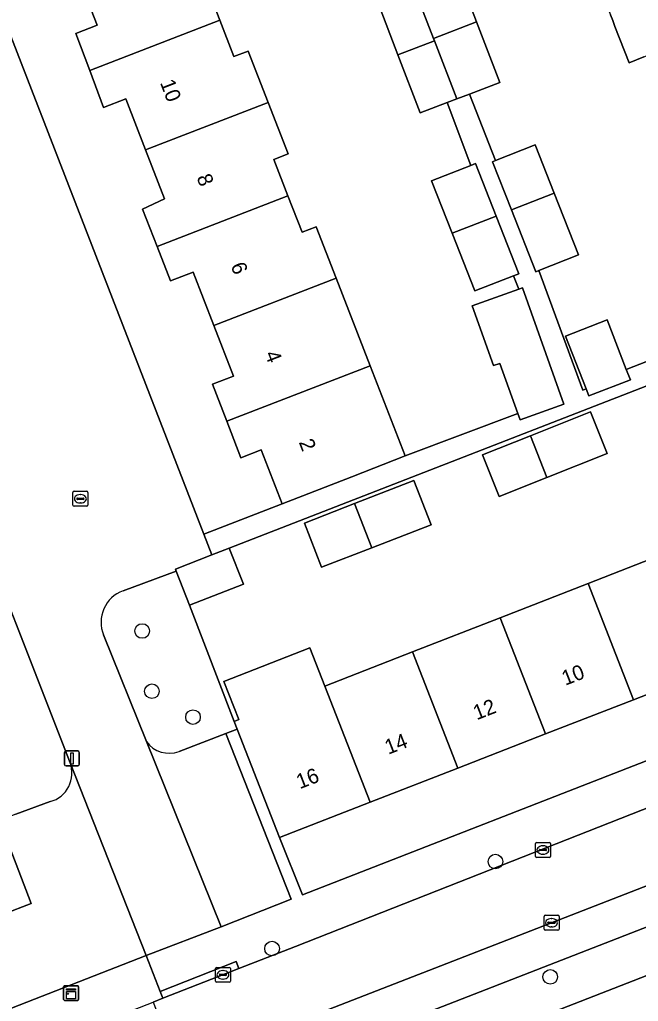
# Model space of a CAD drawing. Extents: x 159680 to 160786, y 387323 to 388340.
# Drawn here: x 160207.9 to 160249.3, y 387538.8 to 387604.5 of the extents above; entities that cross this region are included whole.
import ezdxf

# ---------------------------------------------------------------- set-up
doc = ezdxf.new("R2010")
doc.units = 0
for name, color, linetype in [('IMGEO_Boom', 7, 'Continuous'), ('IMGEO_Erf', 7, 'Continuous'), ('IMGEO_Groenvoorziening', 7, 'Continuous'), ('IMGEO_Kast', 7, 'Continuous'), ('IMGEO_Kolk', 7, 'Continuous'), ('IMGEO_Lichtmast', 7, 'Continuous'), ('IMGEO_Pand', 7, 'Continuous'), ('IMGEO_Pand_nummerreeks', 7, 'Continuous'), ('IMGEO_Parkeervlak_open', 7, 'Continuous'), ('IMGEO_Rijbaan_lokaal_open', 7, 'Continuous'), ('IMGEO_Voetpad_open', 7, 'Continuous')]:
    doc.layers.add(name, color=color, linetype=linetype)

msp = doc.modelspace()

# ---------------------------------------------------------------- linework, layer by layer
at = {"layer": 'IMGEO_Boom'}
for centre in [(160216.098, 387563.567), (160216.751, 387559.535), (160219.498, 387557.799), (160239.725, 387548.138), (160224.786, 387542.31), (160243.394, 387540.419)]:
    msp.add_circle(centre, 0.489, dxfattribs=at)
at = {"layer": 'IMGEO_Erf'}
for points in [[(160216.329, 387595.766), (160215, 387599.184), (160213.521, 387598.61), (160212.588, 387601.074), (160211.65, 387603.553), (160213.099, 387604.113), (160211.764, 387607.509), (160210.423, 387610.923), (160208.954, 387610.356), (160208.007, 387612.811), (160207.059, 387615.266), (160208.52, 387615.83), (160207.199, 387619.254), (160205.866, 387622.709), (160204.401, 387622.144), (160203.467, 387624.565), (160202.492, 387627.09), (160204.002, 387627.673), (160202.645, 387631.187), (160198.867, 387629.676)], [(160197.996, 387627.397), (160220.212, 387570.053), (160225.454, 387572.084), (160224.056, 387575.684), (160222.707, 387575.16), (160221.759, 387577.602), (160220.796, 387580.083), (160222.204, 387580.629), (160220.888, 387584.019), (160219.502, 387587.588), (160217.989, 387587.001), (160217.093, 387589.307), (160216.128, 387591.792), (160217.602, 387592.494), (160216.329, 387595.766)], [(160211.277, 387554.753), (160188.988, 387612.056)], [(160237.207, 387607.629), (160238.465, 387604.346), (160240.022, 387600.28), (160237.988, 387599.501), (160239.734, 387595.053), (160242.39, 387596.096), (160243.658, 387592.87), (160245.283, 387588.732), (160242.627, 387587.689), (160245.567, 387579.681), (160245.795, 387579.765), (160244.415, 387583.298), (160247.19, 387584.382), (160248.481, 387581.076), (160255.596, 387583.852)], [(160220.355, 387606.865), (160221.294, 387604.441), (160222.234, 387602.012), (160223.191, 387602.383), (160224.526, 387598.936), (160225.854, 387595.504), (160224.898, 387595.134), (160225.843, 387592.691), (160226.789, 387590.249), (160227.745, 387590.619), (160229.074, 387587.185), (160231.348, 387581.31), (160233.683, 387575.279), (160241.225, 387578.134), (160240.03, 387581.476), (160239.607, 387581.325), (160238.174, 387585.333), (160241.282, 387586.444), (160240.933, 387587.339), (160238.352, 387586.325), (160236.836, 387590.185), (160235.459, 387593.69), (160238.076, 387594.718), (160236.507, 387598.934), (160234.687, 387598.237), (160233.193, 387602.139), (160231.873, 387605.586)], [(160249.66, 387601.985), (160248.671, 387601.598), (160247.721, 387604.031), (160247.571, 387604.417), (160247.42, 387604.804)], [(160262.065, 387584.734), (160221.918, 387569.119), (160222.866, 387566.703), (160219.269, 387565.292), (160222.251, 387557.517), (160222.553, 387557.635), (160221.556, 387560.19), (160227.314, 387562.436), (160228.311, 387559.88), (160234.18, 387562.169), (160240.05, 387564.458), (160245.92, 387566.747), (160251.789, 387569.036)], [(160254.821, 387561.257), (160248.952, 387558.969), (160243.082, 387556.68), (160237.213, 387554.391), (160231.344, 387552.102), (160225.284, 387549.739), (160226.828, 387545.911), (160277.166, 387565.55)], [(160207.64, 387551.308), (160209.952, 387552.144)]]:
    msp.add_lwpolyline(points, dxfattribs=at)
for points in [[(160247.199, 387575.449), (160243.156, 387573.839), (160239.975, 387572.572), (160238.868, 387575.35), (160242.069, 387576.625), (160246.092, 387578.227)], [(160235.43, 387570.677), (160231.463, 387569.136), (160228.104, 387567.83), (160226.953, 387570.793), (160230.309, 387572.097), (160234.279, 387573.639)], [(160243.826, 387530.687), (160249.693, 387532.984), (160255.559, 387535.28), (160261.594, 387537.642), (160259.073, 387544.104), (160205.916, 387523.37), (160208.461, 387516.845), (160214.493, 387519.206), (160220.36, 387521.502), (160226.226, 387523.799), (160232.093, 387526.095), (160237.96, 387528.391)]]:
    msp.add_lwpolyline(points, close=True, dxfattribs=at)
msp.add_arc((160209.408, 387554.061), 1.993, 285.84022, 20.31162, dxfattribs=at)
at = {"layer": 'IMGEO_Groenvoorziening'}
for points in [[(160218.565, 387555.505), (160221.688, 387556.705), (160222.453, 387556.999), (160222.251, 387557.517), (160219.269, 387565.292), (160218.375, 387567.57), (160214.817, 387566.257)], [(160213.509, 387563.306), (160216.379, 387556.175)]]:
    msp.add_lwpolyline(points, dxfattribs=at)
for centre, radius, start, end in [((160215.598, 387564.145), 2.252, 110.30451, 201.88585), ((160217.906, 387557.255), 1.87, 215.2827, 290.63712)]:
    msp.add_arc(centre, radius, start, end, dxfattribs=at)
at = {"layer": 'IMGEO_Kast'}
for p, q in [((160210.847, 387538.902), (160210.847, 387539.743)), ((160210.847, 387539.743), (160210.847, 387538.902)), ((160210.922, 387539.827), (160211.763, 387539.827)), ((160211.763, 387539.827), (160210.922, 387539.827)), ((160211.847, 387539.752), (160211.847, 387538.911)), ((160211.847, 387538.911), (160211.847, 387539.752)), ((160211.772, 387538.827), (160210.931, 387538.827)), ((160210.931, 387538.827), (160211.772, 387538.827))]:
    msp.add_line(p, q, dxfattribs=at)
for points in [[(160211.042, 387539.617), (160211.642, 387539.617), (160211.642, 387539.532), (160211.042, 387539.532), (160211.042, 387539.617)], [(160211.042, 387539.442), (160211.642, 387539.442), (160211.642, 387538.953), (160211.042, 387538.953), (160211.042, 387539.442)]]:
    msp.add_lwpolyline(points, dxfattribs=at)
msp.add_circle((160211.126, 387539.291), 0.0377, dxfattribs=at)
for centre, start, end in [((160210.925, 387539.749), 92.4484, 184.28452), ((160210.925, 387539.749), 92.4484, 184.28452), ((160211.769, 387539.749), 2.4484, 94.28452), ((160211.769, 387539.749), 2.4484, 94.28452), ((160210.925, 387538.905), 182.4484, 274.28452), ((160210.925, 387538.905), 182.4484, 274.28452), ((160211.769, 387538.905), 272.4484, 4.28452), ((160211.769, 387538.905), 272.4484, 4.28452)]:
    msp.add_arc(centre, 0.0779, start, end, dxfattribs=at)
at = {"layer": 'IMGEO_Kolk'}
for p, q in [((160211.465, 387571.99), (160211.465, 387572.842)), ((160211.54, 387572.916), (160212.392, 387572.916)), ((160211.953, 387572.696), (160211.978, 387572.696)), ((160212.466, 387572.842), (160212.466, 387571.99)), ((160211.724, 387572.41), (160211.724, 387572.422)), ((160212.162, 387572.373), (160211.764, 387572.373)), ((160211.767, 387572.459), (160212.165, 387572.459)), ((160211.976, 387572.136), (160211.951, 387572.136)), ((160212.208, 387572.422), (160212.208, 387572.41)), ((160212.392, 387571.916), (160211.54, 387571.916)), ((160242.406, 387548.483), (160242.406, 387549.335)), ((160242.481, 387549.409), (160243.333, 387549.409)), ((160242.708, 387548.952), (160243.106, 387548.952)), ((160242.894, 387549.189), (160242.919, 387549.189)), ((160243.407, 387549.335), (160243.407, 387548.483)), ((160243.333, 387548.409), (160242.481, 387548.409)), ((160242.665, 387548.903), (160242.665, 387548.915)), ((160243.103, 387548.866), (160242.705, 387548.866)), ((160242.917, 387548.629), (160242.892, 387548.629)), ((160243.149, 387548.915), (160243.149, 387548.903)), ((160242.978, 387543.615), (160242.978, 387544.467)), ((160243.053, 387544.541), (160243.905, 387544.541)), ((160243.979, 387544.467), (160243.979, 387543.615)), ((160243.237, 387544.035), (160243.237, 387544.047)), ((160243.675, 387543.998), (160243.277, 387543.998)), ((160243.28, 387544.084), (160243.678, 387544.084)), ((160243.489, 387543.761), (160243.464, 387543.761)), ((160243.466, 387544.321), (160243.491, 387544.321)), ((160243.721, 387544.047), (160243.721, 387544.035)), ((160243.905, 387543.541), (160243.053, 387543.541)), ((160221.076, 387541.054), (160221.928, 387541.054)), ((160221.001, 387540.128), (160221.001, 387540.98)), ((160221.26, 387540.548), (160221.26, 387540.56)), ((160221.698, 387540.511), (160221.3, 387540.511)), ((160221.303, 387540.597), (160221.701, 387540.597)), ((160221.489, 387540.834), (160221.514, 387540.834)), ((160221.744, 387540.56), (160221.744, 387540.548)), ((160222.002, 387540.98), (160222.002, 387540.128)), ((160221.928, 387540.054), (160221.076, 387540.054)), ((160221.512, 387540.274), (160221.487, 387540.274))]:
    msp.add_line(p, q, dxfattribs=at)
for points in [[(160211.465, 387571.99), (160211.465, 387572.842)], [(160211.54, 387572.916), (160212.392, 387572.916)], [(160212.466, 387572.842), (160212.466, 387571.99)], [(160212.392, 387571.916), (160211.54, 387571.916)], [(160242.406, 387548.483), (160242.406, 387549.335)], [(160242.481, 387549.409), (160243.333, 387549.409)], [(160243.407, 387549.335), (160243.407, 387548.483)], [(160243.333, 387548.409), (160242.481, 387548.409)], [(160242.978, 387543.615), (160242.978, 387544.467)], [(160243.053, 387544.541), (160243.905, 387544.541)], [(160243.979, 387544.467), (160243.979, 387543.615)], [(160243.905, 387543.541), (160243.053, 387543.541)], [(160221.076, 387541.054), (160221.928, 387541.054)], [(160221.001, 387540.128), (160221.001, 387540.98)], [(160222.002, 387540.98), (160222.002, 387540.128)], [(160221.928, 387540.054), (160221.076, 387540.054)]]:
    msp.add_lwpolyline(points, dxfattribs=at)
for centre, radius, start, end in [((160211.542, 387572.84), 0.0765, 91.55205, 178.44795), ((160211.542, 387572.84), 0.0765, 91.55205, 178.44795), ((160212.39, 387572.84), 0.0765, 1.55205, 88.44795), ((160212.39, 387572.84), 0.0765, 1.55205, 88.44795), ((160211.542, 387571.992), 0.0765, 181.55205, 268.44795), ((160211.542, 387571.992), 0.0765, 181.55205, 268.44795), ((160211.764, 387572.419), 0.0403, 85.87752, 175.75265), ((160211.761, 387572.409), 0.0366, 178.93798, 274.71019), ((160212.165, 387572.416), 0.043, 264.86636, 352.45326), ((160212.169, 387572.421), 0.0386, 1.73085, 96.63898), ((160212.39, 387571.992), 0.0765, 271.55205, 358.44795), ((160212.39, 387571.992), 0.0765, 271.55205, 358.44795), ((160242.483, 387549.333), 0.0765, 91.55205, 178.44795), ((160242.483, 387549.333), 0.0765, 91.55205, 178.44795), ((160242.705, 387548.912), 0.0403, 85.87752, 175.75265), ((160243.11, 387548.914), 0.0386, 1.73085, 96.63898), ((160243.331, 387549.333), 0.0765, 1.55205, 88.44795), ((160243.331, 387549.333), 0.0765, 1.55205, 88.44795), ((160242.483, 387548.485), 0.0765, 181.55205, 268.44795), ((160242.483, 387548.485), 0.0765, 181.55205, 268.44795), ((160242.702, 387548.902), 0.0366, 178.93798, 274.71019), ((160243.106, 387548.909), 0.043, 264.86636, 352.45326), ((160243.331, 387548.485), 0.0765, 271.55205, 358.44795), ((160243.331, 387548.485), 0.0765, 271.55205, 358.44795), ((160243.055, 387544.465), 0.0765, 91.55205, 178.44795), ((160243.055, 387544.465), 0.0765, 91.55205, 178.44795), ((160243.903, 387544.465), 0.0765, 1.55205, 88.44795), ((160243.903, 387544.465), 0.0765, 1.55205, 88.44795), ((160243.277, 387544.044), 0.0403, 85.87752, 175.75265), ((160243.274, 387544.034), 0.0366, 178.93798, 274.71019), ((160243.678, 387544.041), 0.043, 264.86636, 352.45326), ((160243.682, 387544.046), 0.0386, 1.73085, 96.63898), ((160243.055, 387543.617), 0.0765, 181.55205, 268.44795), ((160243.055, 387543.617), 0.0765, 181.55205, 268.44795), ((160243.903, 387543.617), 0.0765, 271.55205, 358.44795), ((160243.903, 387543.617), 0.0765, 271.55205, 358.44795), ((160221.078, 387540.978), 0.0765, 91.55205, 178.44795), ((160221.078, 387540.978), 0.0765, 91.55205, 178.44795), ((160221.926, 387540.978), 0.0765, 1.55205, 88.44795), ((160221.926, 387540.978), 0.0765, 1.55205, 88.44795), ((160221.3, 387540.557), 0.0403, 85.87752, 175.75265), ((160221.297, 387540.547), 0.0366, 178.93798, 274.71019), ((160221.701, 387540.554), 0.043, 264.86636, 352.45326), ((160221.705, 387540.559), 0.0386, 1.73085, 96.63898), ((160221.078, 387540.13), 0.0765, 181.55205, 268.44795), ((160221.078, 387540.13), 0.0765, 181.55205, 268.44795), ((160221.926, 387540.13), 0.0765, 271.55205, 358.44795), ((160221.926, 387540.13), 0.0765, 271.55205, 358.44795)]:
    msp.add_arc(centre, radius, start, end, dxfattribs=at)
for centre, major_axis, ratio, start_param, end_param in [((160211.952, 387572.416), (-0.387, 0.002), 0.722429, 4.712389, 7.853982), ((160211.977, 387572.416), (-0.39, 0.002), 0.717154, 1.570796, 4.712389), ((160242.893, 387548.909), (-0.387, 0.002), 0.722429, 4.712389, 7.853982), ((160242.918, 387548.909), (-0.39, 0.002), 0.717154, 1.570796, 4.712389), ((160243.465, 387544.041), (-0.387, 0.002), 0.722429, 4.712389, 7.853982), ((160243.49, 387544.041), (-0.39, 0.002), 0.717154, 1.570796, 4.712389), ((160221.488, 387540.554), (-0.387, 0.002), 0.722429, 4.712389, 7.853982), ((160221.513, 387540.554), (-0.39, 0.002), 0.717154, 1.570796, 4.712389)]:
    msp.add_ellipse(centre, major_axis=major_axis, ratio=ratio, start_param=start_param, end_param=end_param, dxfattribs=at)
at = {"layer": 'IMGEO_Lichtmast'}
for p, q in [((160211.004, 387555.535), (160211.794, 387555.535)), ((160211.794, 387555.535), (160211.004, 387555.535)), ((160210.904, 387554.635), (160210.904, 387555.435)), ((160210.904, 387555.435), (160210.904, 387554.635)), ((160211.894, 387555.435), (160211.894, 387554.635)), ((160211.894, 387554.635), (160211.894, 387555.435)), ((160211.794, 387554.535), (160211.004, 387554.535)), ((160211.004, 387554.535), (160211.794, 387554.535))]:
    msp.add_line(p, q, dxfattribs=at)
msp.add_lwpolyline([(160211.324, 387555.41), (160211.474, 387555.41), (160211.474, 387554.66), (160211.324, 387554.66), (160211.324, 387555.41)], dxfattribs=at)
for centre, start, end in [((160211.004, 387555.435), 90, 180), ((160211.004, 387555.435), 90, 180), ((160211.794, 387555.435), 0, 90), ((160211.794, 387555.435), 360, 90), ((160211.004, 387554.635), 180, 270), ((160211.004, 387554.635), 180, 270), ((160211.794, 387554.635), 270, 0), ((160211.794, 387554.635), 270, 0)]:
    msp.add_arc(centre, 0.1, start, end, dxfattribs=at)
at = {"layer": 'IMGEO_Pand'}
for points in [[(160219.977, 387610.686), (160211.764, 387607.509), (160213.099, 387604.113), (160211.65, 387603.553), (160212.588, 387601.074), (160221.294, 387604.441), (160220.355, 387606.865), (160221.312, 387607.236)], [(160257.333, 387607.717), (160255.894, 387607.155), (160254.525, 387610.655), (160247.769, 387608.011), (160247.364, 387607.852), (160246.38, 387607.467), (160247.333, 387605.026), (160247.42, 387604.804), (160247.571, 387604.417), (160247.721, 387604.031), (160248.671, 387601.598), (160249.66, 387601.985), (160250.077, 387602.148), (160258.259, 387605.351)], [(160237.207, 387607.629), (160234.938, 387606.76), (160234.313, 387606.52), (160235.588, 387603.22), (160238.465, 387604.346)], [(160234.313, 387606.52), (160233.542, 387606.225), (160231.873, 387605.586), (160233.193, 387602.139), (160235.648, 387603.067), (160235.588, 387603.22)], [(160221.294, 387604.441), (160212.588, 387601.074), (160213.521, 387598.61), (160215, 387599.184), (160216.329, 387595.766), (160224.526, 387598.936), (160223.191, 387602.383), (160222.234, 387602.012)], [(160238.465, 387604.346), (160235.588, 387603.22), (160235.648, 387603.067), (160237.149, 387599.18), (160237.988, 387599.501), (160240.022, 387600.28)], [(160235.648, 387603.067), (160233.193, 387602.139), (160234.687, 387598.237), (160236.507, 387598.934), (160237.149, 387599.18)], [(160224.526, 387598.936), (160216.329, 387595.766), (160217.602, 387592.494), (160216.128, 387591.792), (160217.093, 387589.307), (160225.843, 387592.691), (160224.898, 387595.134), (160225.854, 387595.504)], [(160242.39, 387596.096), (160239.734, 387595.053), (160239.532, 387594.974), (160240.798, 387591.75), (160243.658, 387592.87)], [(160238.076, 387594.718), (160235.459, 387593.69), (160236.836, 387590.185), (160239.782, 387591.326), (160238.4, 387594.845)], [(160225.843, 387592.691), (160217.093, 387589.307), (160217.989, 387587.001), (160219.502, 387587.588), (160220.888, 387584.019), (160229.074, 387587.185), (160227.745, 387590.619), (160226.789, 387590.249)], [(160243.658, 387592.87), (160240.798, 387591.75), (160242.424, 387587.609), (160242.627, 387587.689), (160245.283, 387588.732)], [(160239.782, 387591.326), (160236.836, 387590.185), (160238.352, 387586.325), (160240.933, 387587.339), (160241.293, 387587.48)], [(160231.348, 387581.31), (160229.074, 387587.185), (160220.888, 387584.019), (160222.204, 387580.629), (160220.796, 387580.083), (160221.759, 387577.602)], [(160241.282, 387586.444), (160238.174, 387585.333), (160239.607, 387581.325), (160240.03, 387581.476), (160241.225, 387578.134), (160241.381, 387577.698), (160244.311, 387578.745), (160241.528, 387586.532)], [(160247.19, 387584.382), (160244.415, 387583.298), (160245.795, 387579.765), (160245.978, 387579.296), (160248.753, 387580.38), (160248.481, 387581.076)], [(160221.759, 387577.602), (160222.707, 387575.16), (160224.056, 387575.684), (160225.454, 387572.084), (160230.116, 387573.894), (160233.683, 387575.279), (160231.348, 387581.31)], [(160242.069, 387576.625), (160243.156, 387573.839), (160247.199, 387575.449), (160246.092, 387578.227)], [(160243.156, 387573.839), (160242.069, 387576.625), (160238.868, 387575.35), (160239.975, 387572.572)], [(160230.309, 387572.097), (160231.463, 387569.136), (160235.43, 387570.677), (160234.279, 387573.639)], [(160231.463, 387569.136), (160230.309, 387572.097), (160226.953, 387570.793), (160228.104, 387567.83)], [(160218.321, 387567.708), (160218.375, 387567.57), (160219.269, 387565.292), (160222.866, 387566.703), (160221.918, 387569.119), (160220.751, 387568.661)], [(160251.789, 387569.036), (160245.92, 387566.747), (160248.952, 387558.969), (160254.821, 387561.257)], [(160245.92, 387566.747), (160240.05, 387564.458), (160243.082, 387556.68), (160248.952, 387558.969)], [(160240.05, 387564.458), (160234.18, 387562.169), (160237.213, 387554.391), (160243.082, 387556.68)], [(160228.311, 387559.88), (160227.314, 387562.436), (160221.556, 387560.19), (160222.553, 387557.635), (160222.251, 387557.517), (160222.453, 387556.999), (160225.284, 387549.739), (160231.344, 387552.102)], [(160231.344, 387552.102), (160237.213, 387554.391), (160234.18, 387562.169), (160228.311, 387559.88)], [(160208.673, 387545.338), (160206.522, 387550.874), (160202.803, 387549.429), (160204.954, 387543.893)]]:
    msp.add_lwpolyline(points, close=True, dxfattribs=at)
at = {"layer": 'IMGEO_Parkeervlak_open'}
for points in [[(160216.379, 387556.175), (160221.377, 387543.755), (160226.074, 387545.613), (160221.688, 387556.705), (160218.565, 387555.505)], [(160209.952, 387552.144), (160207.64, 387551.308), (160206.522, 387550.874), (160208.673, 387545.338), (160204.954, 387543.893), (160192.259, 387538.643), (160194.339, 387533.238), (160216.374, 387541.845), (160211.277, 387554.753)], [(160257.52, 387549.51), (160221.046, 387535.303), (160218.546, 387534.325), (160219.479, 387531.933), (160221.98, 387532.911), (160255.023, 387545.783)]]:
    msp.add_lwpolyline(points, dxfattribs=at)
for centre, radius, start, end in [((160217.906, 387557.255), 1.87, 215.2827, 290.63712), ((160209.408, 387554.061), 1.993, 285.84022, 20.31162)]:
    msp.add_arc(centre, radius, start, end, dxfattribs=at)
at = {"layer": 'IMGEO_Rijbaan_lokaal_open'}
for points in [[(160214.817, 387566.257), (160218.375, 387567.57), (160218.321, 387567.708), (160220.751, 387568.661), (160220.212, 387570.053), (160197.996, 387627.397)], [(160194.452, 387615.764), (160190.145, 387614.092), (160189.586, 387613.875), (160188.449, 387613.443), (160188.633, 387612.97), (160188.988, 387612.056), (160211.277, 387554.753), (160216.374, 387541.845), (160221.377, 387543.755), (160216.379, 387556.175), (160213.509, 387563.306)]]:
    msp.add_lwpolyline(points, dxfattribs=at)
msp.add_lwpolyline([(160257.52, 387549.51), (160258.478, 387549.884), (160272.41, 387555.286), (160273.19, 387555.588), (160279.081, 387557.799), (160280.555, 387558.375), (160278.65, 387562.998), (160277.48, 387562.534), (160272.476, 387560.614), (160272.049, 387560.443), (160226.363, 387542.456), (160222.572, 387540.974), (160217.479, 387538.983), (160216.827, 387538.728), (160218.546, 387534.325), (160221.046, 387535.303)], close=True, dxfattribs=at)
msp.add_arc((160215.598, 387564.145), 2.252, 110.30451, 201.88585, dxfattribs=at)
at = {"layer": 'IMGEO_Voetpad_open'}
for points in [[(160255.596, 387583.852), (160248.481, 387581.076), (160248.753, 387580.38), (160245.978, 387579.296), (160245.795, 387579.765), (160245.567, 387579.681), (160242.627, 387587.689), (160242.424, 387587.609), (160240.798, 387591.75), (160239.532, 387594.974), (160239.734, 387595.053), (160237.988, 387599.501), (160237.149, 387599.18), (160236.507, 387598.934), (160238.076, 387594.718), (160238.4, 387594.845), (160239.782, 387591.326), (160241.293, 387587.48), (160240.933, 387587.339), (160241.282, 387586.444), (160241.528, 387586.532), (160244.311, 387578.745), (160241.381, 387577.698), (160241.225, 387578.134), (160233.683, 387575.279), (160230.116, 387573.894), (160225.454, 387572.084), (160220.212, 387570.053), (160220.751, 387568.661), (160221.918, 387569.119), (160262.065, 387584.734)], [(160277.166, 387565.55), (160226.828, 387545.911), (160225.284, 387549.739), (160222.453, 387556.999), (160221.688, 387556.705), (160226.074, 387545.613), (160221.377, 387543.755), (160216.374, 387541.845), (160217.295, 387539.447), (160222.388, 387541.438), (160222.572, 387540.974), (160226.363, 387542.456), (160272.049, 387560.443)], [(160255.023, 387545.783), (160221.98, 387532.911), (160219.479, 387531.933), (160216.863, 387530.909), (160184.978, 387518.436), (160165.156, 387510.671), (160162.493, 387509.628), (160146.454, 387503.345)], [(160144.614, 387503.473), (160142.628, 387504.592), (160131.07, 387500), (160118.877, 387495.156), (160118.682, 387495.073), (160118.883, 387494.62), (160119.137, 387494.046), (160120.792, 387492.803), (160139.164, 387500), (160141.985, 387501.105), (160145.626, 387499.854), (160204.532, 387522.83), (160205.916, 387523.37), (160259.073, 387544.104), (160260.495, 387544.659)], [(160195.104, 387531.385), (160211.957, 387537.867), (160212.129, 387537.427), (160212.313, 387536.963), (160214.21, 387537.705), (160216.827, 387538.728), (160217.479, 387538.983), (160217.295, 387539.447), (160216.374, 387541.845), (160194.339, 387533.238)]]:
    msp.add_lwpolyline(points, dxfattribs=at)
msp.add_lwpolyline([(160217.479, 387538.983), (160222.572, 387540.974), (160222.388, 387541.438), (160217.295, 387539.447)], close=True, dxfattribs=at)

# ---------------------------------------------------------------- texts
at = {"layer": 'IMGEO_Pand_nummerreeks'}
for s, rotation, p in [('10', 291.10183, (160217.277, 387600.27)), ('8', 291.10183, (160219.725, 387593.931)), ('6', 291.10183, (160222.004, 387588.024)), ('4', 291.10257, (160224.284, 387582.114)), ('2', 291.10257, (160226.564, 387576.205)), ('10', 21.30387, (160244.397, 387559.897)), ('12', 21.30387, (160238.474, 387557.588)), ('14', 21.30387, (160232.559, 387555.281)), ('16', 21.30257, (160226.642, 387552.973))]:
    msp.add_text(s, height=1, rotation=rotation, dxfattribs=at).set_placement(p)

doc.saveas('drawing.dxf')
